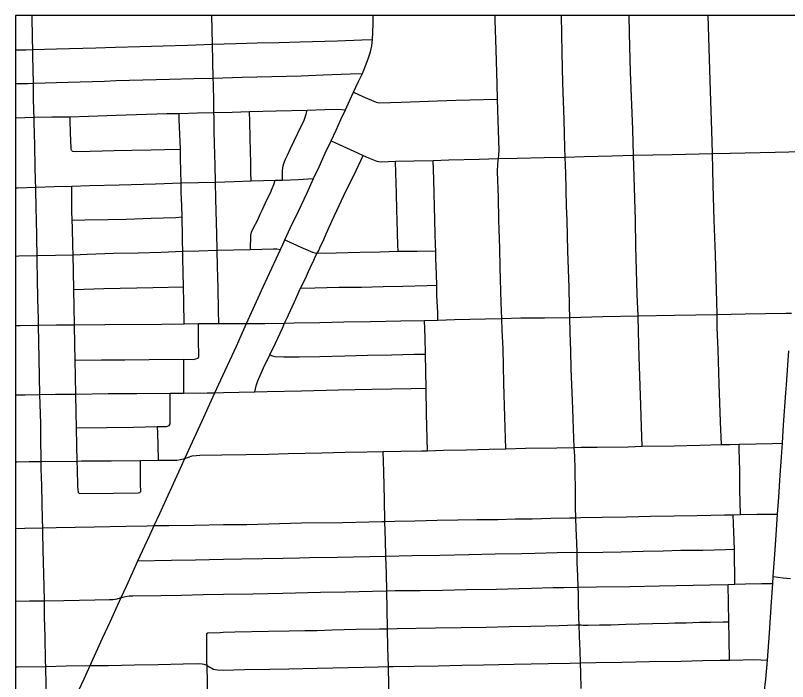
# Model space of a CAD drawing. Extents: x -59 to 82, y -3 to 49.
# Drawn here: x -15.079 to -14.394, y 34.758 to 35.348 of the extents above; entities that cross this region are included whole.
import ezdxf

# ---------------------------------------------------------------- set-up
doc = ezdxf.new("R2010")
doc.units = 0
for name, color, linetype in [('GM_X_City_Street', 7, 'Continuous'), ('GM_X_Corporation', 7, 'Continuous'), ('GM_X_County_Road', 7, 'Continuous'), ('GM_X_State_Route', 7, 'Continuous'), ('GM_X_US_Route', 7, 'Continuous'), ('SH_Data', 7, 'Continuous')]:
    doc.layers.add(name, color=color, linetype=linetype)

msp = doc.modelspace()

# ---------------------------------------------------------------- linework, layer by layer
at = {"layer": 'GM_X_City_Street'}
for p, q in [((-14.84851, 35.20206), (-14.84202, 35.20222)), ((-14.92899, 35.07477), (-14.9163, 35.07495)), ((-14.71597, 35.07789), (-14.70431, 35.07812)), ((-14.92933, 35.01342), (-14.92933, 35.04359)), ((-14.94156, 35.01339), (-14.92933, 35.01342)), ((-14.96764, 34.9537), (-14.9519, 34.95384)), ((-14.44265, 34.90555), (-14.43608, 34.90567)), ((-14.44701, 34.84383), (-14.44115, 34.84399))]:
    msp.add_line(p, q, dxfattribs=at)
for points in [[(-14.89833, 35.07523), (-14.89863, 35.08629), (-14.89909, 35.10657), (-14.89953, 35.12575), (-14.89974, 35.13997), (-14.90027, 35.15463), (-14.90043, 35.1642), (-14.90089, 35.1856), (-14.90136, 35.20047), (-14.90165, 35.21546), (-14.90211, 35.23445), (-14.90241, 35.2463), (-14.9026, 35.25767), (-14.90265, 35.26212), (-14.90285, 35.27177), (-14.90317, 35.28722), (-14.90336, 35.29271), (-14.90362, 35.3076), (-14.90388, 35.32269), (-14.90439, 35.33542), (-14.9047, 35.34818)], [(-14.64399, 34.96413), (-14.64506, 34.99232), (-14.64578, 35.02182), (-14.64653, 35.05282), (-14.6472, 35.06897), (-14.64745, 35.07958), (-14.64815, 35.09348), (-14.649, 35.12486), (-14.64938, 35.14176), (-14.65014, 35.16663), (-14.65067, 35.18711), (-14.65146, 35.2094), (-14.65116, 35.21668), (-14.65064, 35.22127), (-14.6503, 35.22424), (-14.64995, 35.22875), (-14.65074, 35.25502), (-14.6513, 35.27388), (-14.65165, 35.28725), (-14.65262, 35.31785), (-14.65351, 35.3439), (-14.65361, 35.34818)], [(-14.57727, 34.75146), (-14.5776, 34.76503), (-14.57781, 34.7742), (-14.57823, 34.78494), (-14.57873, 34.79793), (-14.57912, 34.80808), (-14.5793, 34.81466), (-14.57953, 34.82735), (-14.57971, 34.83525), (-14.58003, 34.84133), (-14.58032, 34.85121), (-14.58068, 34.86317), (-14.58094, 34.87223), (-14.58118, 34.88078), (-14.58165, 34.89342), (-14.582, 34.90288), (-14.58221, 34.91194), (-14.58238, 34.92565), (-14.58263, 34.94555), (-14.58278, 34.9576), (-14.58341, 34.96525), (-14.58419, 34.9816), (-14.58476, 34.99945), (-14.58604, 35.0353), (-14.58647, 35.05071), (-14.58688, 35.06704), (-14.58723, 35.08048), (-14.58752, 35.09022), (-14.58805, 35.10699), (-14.58902, 35.1392), (-14.58982, 35.16673), (-14.5902, 35.17921), (-14.59084, 35.20834), (-14.59137, 35.22253), (-14.59167, 35.23094), (-14.59243, 35.25588), (-14.59347, 35.28853), (-14.59411, 35.31505), (-14.59469, 35.34818)], [(-14.52317, 34.96626), (-14.52382, 34.98352), (-14.52453, 35.00263), (-14.52577, 35.0455), (-14.52649, 35.06799), (-14.52665, 35.08175), (-14.52751, 35.10075), (-14.52889, 35.14377), (-14.52927, 35.16659), (-14.53076, 35.22438), (-14.53163, 35.24702), (-14.53347, 35.29786), (-14.53439, 35.33248), (-14.53479, 35.34818)], [(-14.45298, 34.96782), (-14.45394, 34.98784), (-14.45489, 35.0216), (-14.45593, 35.05166), (-14.45668, 35.07163), (-14.45671, 35.08306), (-14.45706, 35.09443), (-14.45837, 35.13599), (-14.45931, 35.16657), (-14.46026, 35.19763), (-14.46095, 35.22571), (-14.46162, 35.2462), (-14.46271, 35.28096), (-14.46372, 35.31919), (-14.46461, 35.34818)], [(-15.07858, 35.31757), (-15.06945, 35.31782), (-15.06323, 35.3181), (-15.04217, 35.31847), (-15.00737, 35.31954), (-14.98997, 35.32004), (-14.96833, 35.32068), (-14.94759, 35.32128), (-14.92613, 35.32184), (-14.90388, 35.32269), (-14.88337, 35.32325), (-14.86447, 35.32382), (-14.84528, 35.32417), (-14.82658, 35.32463), (-14.79323, 35.3256), (-14.77149, 35.32642), (-14.76212, 35.32678)], [(-15.07858, 35.28778), (-15.06792, 35.28797), (-15.06269, 35.2881), (-15.03195, 35.28909), (-14.99969, 35.29), (-14.98938, 35.2905), (-14.94221, 35.29175), (-14.92047, 35.29229), (-14.90336, 35.29271), (-14.87765, 35.29336), (-14.82554, 35.29466), (-14.80602, 35.2954), (-14.78185, 35.29632), (-14.77113, 35.29657)], [(-14.77892, 35.28029), (-14.7708, 35.27642), (-14.75902, 35.27123), (-14.75779, 35.27086), (-14.75561, 35.27077), (-14.73678, 35.27138), (-14.68821, 35.27297), (-14.6513, 35.27388)], [(-15.07858, 35.25726), (-15.06211, 35.25795), (-15.04626, 35.25818), (-15.03007, 35.25842), (-15.01384, 35.25896), (-14.98925, 35.25979), (-14.94447, 35.26117), (-14.93357, 35.26139), (-14.91711, 35.26178), (-14.90265, 35.26212), (-14.88642, 35.26256), (-14.87117, 35.26296), (-14.84764, 35.2636), (-14.8201, 35.26434), (-14.8045, 35.26485), (-14.79287, 35.26523), (-14.7862, 35.26439)], [(-14.84202, 35.20222), (-14.84194, 35.20687), (-14.84182, 35.21072), (-14.84162, 35.2128), (-14.84124, 35.21486), (-14.84068, 35.21687), (-14.83919, 35.22067), (-14.83752, 35.22429), (-14.83482, 35.23009), (-14.82841, 35.24375), (-14.82284, 35.25539), (-14.82095, 35.26056), (-14.8201, 35.26434)], [(-15.02852, 35.22825), (-15.02914, 35.22927), (-15.02932, 35.23038), (-15.02977, 35.24403), (-15.03, 35.2546), (-15.03007, 35.25842)], [(-14.92899, 35.07477), (-14.92938, 35.09409), (-14.92961, 35.10765), (-14.92988, 35.1203), (-14.93032, 35.13344), (-14.93027, 35.13917), (-14.93037, 35.14201), (-14.93047, 35.145), (-14.9306, 35.14798), (-14.93068, 35.15232), (-14.93081, 35.16961), (-14.93114, 35.17925), (-14.93162, 35.19152), (-14.9317, 35.19561), (-14.93171, 35.19964), (-14.93196, 35.20992), (-14.93224, 35.2218), (-14.93243, 35.22966), (-14.93291, 35.24302), (-14.93337, 35.2557), (-14.93357, 35.26139)], [(-14.86978, 35.20147), (-14.86995, 35.20899), (-14.87013, 35.21687), (-14.87063, 35.23952), (-14.87096, 35.25409), (-14.87117, 35.26296)], [(-14.7989, 35.23714), (-14.7884, 35.23234), (-14.77534, 35.22627), (-14.77036, 35.22404), (-14.76565, 35.22193), (-14.75828, 35.21898), (-14.75659, 35.21858), (-14.75398, 35.21842), (-14.74788, 35.21866), (-14.74171, 35.21889), (-14.72546, 35.21927), (-14.70851, 35.21966), (-14.6946, 35.22004), (-14.66769, 35.2208), (-14.65064, 35.22127), (-14.63389, 35.22162), (-14.61007, 35.22213), (-14.59137, 35.22253), (-14.57472, 35.22304), (-14.54975, 35.2238), (-14.53076, 35.22438), (-14.49672, 35.22503), (-14.46095, 35.22571), (-14.44537, 35.22603), (-14.40541, 35.22703), (-14.38127, 35.22763)], [(-15.02852, 35.22825), (-15.02795, 35.22776), (-15.02428, 35.22752), (-15.01236, 35.22781), (-14.99122, 35.22833), (-14.9755, 35.22877), (-14.95836, 35.22913), (-14.94655, 35.22937), (-14.93243, 35.22966)], [(-14.86657, 35.01464), (-14.86538, 35.01971), (-14.86384, 35.02412), (-14.85868, 35.03581), (-14.85304, 35.0472), (-14.84821, 35.05756), (-14.84195, 35.07102), (-14.84008, 35.07543), (-14.83798, 35.0794), (-14.8375, 35.08065), (-14.83671, 35.08265), (-14.83133, 35.09442), (-14.82594, 35.10646), (-14.82163, 35.11509), (-14.81897, 35.12123), (-14.8172, 35.12499), (-14.81422, 35.13123), (-14.81262, 35.13474), (-14.81114, 35.13739), (-14.80976, 35.13981), (-14.80876, 35.14203), (-14.80545, 35.14969), (-14.80332, 35.1546), (-14.80185, 35.15797), (-14.79807, 35.16641), (-14.78746, 35.18842), (-14.7766, 35.21081), (-14.77036, 35.22404)], [(-14.73956, 35.13907), (-14.73967, 35.14462), (-14.74041, 35.16666), (-14.74061, 35.1755), (-14.74097, 35.1907), (-14.74151, 35.20849), (-14.74171, 35.21889)], [(-14.70431, 35.07812), (-14.70443, 35.08487), (-14.70503, 35.09988), (-14.70531, 35.10899), (-14.7056, 35.11856), (-14.70593, 35.1329), (-14.70612, 35.13951), (-14.70627, 35.14456), (-14.70654, 35.15456), (-14.70688, 35.1666), (-14.70792, 35.20281), (-14.70851, 35.21966)], [(-15.07858, 35.19542), (-15.07688, 35.19548), (-15.06065, 35.19596), (-15.04424, 35.1964), (-15.02872, 35.19682), (-15.01299, 35.19728), (-14.98675, 35.19804), (-14.95441, 35.19899), (-14.93171, 35.19964), (-14.91646, 35.20006), (-14.90136, 35.20047), (-14.88467, 35.201), (-14.86978, 35.20147), (-14.85886, 35.20177), (-14.84851, 35.20206)], [(-14.87039, 35.1407), (-14.87005, 35.15341), (-14.86932, 35.15606), (-14.86825, 35.1586), (-14.86372, 35.16692), (-14.86159, 35.17198), (-14.85979, 35.17601), (-14.85711, 35.18202), (-14.85505, 35.18634), (-14.85269, 35.1908), (-14.85097, 35.19481), (-14.84956, 35.1983), (-14.84851, 35.20206)], [(-14.84202, 35.20222), (-14.82803, 35.20264), (-14.81441, 35.20348)], [(-15.02259, 34.92486), (-15.02276, 34.92581), (-15.02309, 34.9277), (-15.02326, 34.93129), (-15.02365, 34.9459), (-15.02391, 34.95316), (-15.02413, 34.96707), (-15.02437, 34.98253), (-15.02472, 34.99615), (-15.02514, 35.01254), (-15.0254, 35.02785), (-15.02565, 35.04249), (-15.02594, 35.05634), (-15.02631, 35.07388), (-15.02662, 35.08979), (-15.02691, 35.10535), (-15.02724, 35.12076), (-15.02758, 35.13607), (-15.02775, 35.14414), (-15.02809, 35.16003), (-15.02823, 35.16676), (-15.02847, 35.17458), (-15.02868, 35.18399), (-15.02872, 35.19682)], [(-15.02823, 35.16676), (-15.01721, 35.1669), (-14.99685, 35.16724), (-14.98048, 35.16771), (-14.95838, 35.16835), (-14.93658, 35.16919), (-14.93081, 35.16961)], [(-14.84366, 35.14079), (-14.84171, 35.14505), (-14.83979, 35.14922)], [(-14.83979, 35.14922), (-14.82574, 35.1428), (-14.8155, 35.13819), (-14.81329, 35.13761), (-14.81114, 35.13739), (-14.7945, 35.13778), (-14.77338, 35.13827), (-14.75551, 35.13869), (-14.73956, 35.13907), (-14.72247, 35.1393), (-14.70612, 35.13951)], [(-15.07858, 35.13489), (-15.07549, 35.13497), (-15.05938, 35.13538), (-15.04295, 35.13574), (-15.02758, 35.13607), (-15.01495, 35.13651), (-14.99176, 35.1373), (-14.96975, 35.13785), (-14.94931, 35.13845), (-14.93027, 35.13917), (-14.91615, 35.13954), (-14.89974, 35.13997), (-14.8852, 35.14033), (-14.87039, 35.1407), (-14.86012, 35.14102), (-14.84995, 35.14134), (-14.8469, 35.14117), (-14.84366, 35.14079)], [(-15.02691, 35.10535), (-15.00039, 35.10598), (-14.95644, 35.10702), (-14.92961, 35.10765)], [(-14.82594, 35.10646), (-14.8133, 35.10674), (-14.79193, 35.10716), (-14.77193, 35.10743), (-14.75273, 35.10794), (-14.7353, 35.10826), (-14.7136, 35.10873), (-14.70531, 35.10899)], [(-14.70431, 35.07812), (-14.68966, 35.0785), (-14.662, 35.0792), (-14.64745, 35.07958), (-14.6306, 35.07998), (-14.60983, 35.08024), (-14.58723, 35.08048), (-14.55822, 35.08118), (-14.52665, 35.08175), (-14.49447, 35.08236), (-14.45671, 35.08306), (-14.43198, 35.08357), (-14.39596, 35.08419), (-14.39102, 35.08418)], [(-15.07858, 35.07328), (-15.07431, 35.07336), (-15.05806, 35.07367), (-15.04217, 35.07378), (-15.02631, 35.07388), (-14.9993, 35.07413), (-14.94889, 35.07459), (-14.92899, 35.07477)], [(-14.91675, 35.04441), (-14.91616, 35.04592), (-14.91623, 35.06071), (-14.9163, 35.07495)], [(-14.9163, 35.07495), (-14.89833, 35.07523), (-14.88579, 35.07509), (-14.87369, 35.07494), (-14.85766, 35.07517), (-14.84008, 35.07543), (-14.83147, 35.07562), (-14.80877, 35.076), (-14.78759, 35.07645), (-14.76398, 35.07695), (-14.73706, 35.07748), (-14.71597, 35.07789)], [(-14.71359, 34.96234), (-14.71441, 34.99498), (-14.71476, 35.01776), (-14.71523, 35.04792), (-14.7156, 35.06265), (-14.71597, 35.07789)], [(-14.92933, 35.04359), (-14.92073, 35.04326), (-14.91675, 35.04441)], [(-14.85304, 35.0472), (-14.85091, 35.04637), (-14.84871, 35.04577), (-14.84061, 35.04541), (-14.82717, 35.04563), (-14.80871, 35.04596), (-14.78677, 35.04651), (-14.76669, 35.04701), (-14.74542, 35.04734), (-14.72516, 35.04786), (-14.71523, 35.04792)], [(-15.02565, 35.04249), (-15.00221, 35.04276), (-14.98179, 35.043), (-14.96007, 35.04325), (-14.92933, 35.04359)], [(-14.92933, 35.01342), (-14.90862, 35.01359), (-14.90179, 35.01365), (-14.89431, 35.014), (-14.88056, 35.01432), (-14.86657, 35.01464), (-14.85561, 35.01487), (-14.82521, 35.01552), (-14.79218, 35.01617), (-14.76278, 35.01675), (-14.72789, 35.01748), (-14.71476, 35.01776)], [(-15.07858, 35.01189), (-15.06988, 35.01198), (-15.05693, 35.01212), (-15.04318, 35.0123), (-15.02514, 35.01254), (-14.99634, 35.01291), (-14.97103, 35.0131), (-14.94156, 35.01339)], [(-14.94235, 34.98474), (-14.94153, 34.98601), (-14.94156, 35.01339)], [(-15.02437, 34.98253), (-14.99795, 34.98288), (-14.97395, 34.98332), (-14.95269, 34.98371)], [(-14.95269, 34.98371), (-14.94472, 34.98386), (-14.94373, 34.98397), (-14.94235, 34.98474)], [(-14.9519, 34.95384), (-14.95216, 34.96709), (-14.95229, 34.97765), (-14.95269, 34.98371)], [(-14.9519, 34.95384), (-14.93558, 34.95402), (-14.93225, 34.95448), (-14.92852, 34.95556), (-14.9219, 34.95763), (-14.91857, 34.95814), (-14.91524, 34.95827), (-14.89576, 34.95852), (-14.87413, 34.95909), (-14.85447, 34.95939), (-14.83685, 34.95978), (-14.80722, 34.96044), (-14.78638, 34.96091), (-14.76712, 34.96136), (-14.75264, 34.96173), (-14.73714, 34.96196), (-14.71866, 34.96223), (-14.71359, 34.96234), (-14.6993, 34.96266), (-14.67895, 34.96313), (-14.65893, 34.96361), (-14.64399, 34.96413), (-14.62675, 34.96446), (-14.59891, 34.96497), (-14.58341, 34.96525), (-14.57734, 34.96541), (-14.56323, 34.96557), (-14.53573, 34.96589), (-14.52317, 34.96626), (-14.49497, 34.96663), (-14.47209, 34.9672), (-14.45298, 34.96782), (-14.44565, 34.96794), (-14.43735, 34.96808), (-14.42241, 34.96843), (-14.40784, 34.96877), (-14.39899, 34.96898)], [(-14.43608, 34.90567), (-14.43649, 34.91661), (-14.4366, 34.92772), (-14.43666, 34.9364), (-14.43676, 34.94429), (-14.43703, 34.95449), (-14.43723, 34.96336), (-14.43735, 34.96808)], [(-14.7443, 34.6116), (-14.74468, 34.62496), (-14.74513, 34.64055), (-14.74557, 34.65842), (-14.74625, 34.68597), (-14.74665, 34.70206), (-14.74698, 34.71998), (-14.74729, 34.73649), (-14.7477, 34.75428), (-14.74809, 34.77091), (-14.74854, 34.78801), (-14.74898, 34.80444), (-14.74916, 34.82173), (-14.74934, 34.83809), (-14.74982, 34.85321), (-14.75032, 34.86896), (-14.75067, 34.88273), (-14.75111, 34.89967), (-14.75156, 34.9187), (-14.75219, 34.94401), (-14.75264, 34.96173)], [(-15.07858, 34.95247), (-15.07701, 34.95249), (-15.06638, 34.95267), (-15.05576, 34.95275), (-15.02391, 34.95316), (-15.02009, 34.95322), (-14.99376, 34.95331), (-14.96764, 34.9537)], [(-14.96826, 34.9254), (-14.96771, 34.92584), (-14.96755, 34.92629), (-14.96766, 34.9328), (-14.96764, 34.9537)], [(-15.02259, 34.92486), (-15.02147, 34.92451), (-14.99181, 34.9248), (-14.96979, 34.92495), (-14.96826, 34.9254)], [(-15.07858, 34.89348), (-15.07029, 34.89365), (-15.05429, 34.89398), (-15.04244, 34.89414), (-15.00876, 34.89478), (-14.98089, 34.89532), (-14.96185, 34.89582), (-14.95553, 34.89599), (-14.94252, 34.8961), (-14.91977, 34.89641), (-14.89434, 34.89678), (-14.87347, 34.89704), (-14.82522, 34.89839), (-14.78864, 34.89878), (-14.7655, 34.89931), (-14.75355, 34.89954), (-14.75111, 34.89967), (-14.74231, 34.89984), (-14.72464, 34.90023), (-14.70476, 34.90069), (-14.68647, 34.90108), (-14.66978, 34.90126), (-14.65116, 34.9014), (-14.6355, 34.90187), (-14.62084, 34.90205), (-14.60405, 34.90261), (-14.58729, 34.90276), (-14.582, 34.90288), (-14.5775, 34.90298), (-14.55876, 34.90335), (-14.53724, 34.90384), (-14.51595, 34.90425), (-14.49477, 34.90451), (-14.47441, 34.90496), (-14.45038, 34.90541), (-14.44265, 34.90555)], [(-14.44115, 34.84399), (-14.44152, 34.87493), (-14.44207, 34.89003), (-14.44265, 34.90555)], [(-14.43608, 34.90567), (-14.42164, 34.90597), (-14.40981, 34.90621), (-14.40324, 34.90621)], [(-14.96999, 34.86473), (-14.94041, 34.8652), (-14.91894, 34.86555), (-14.89436, 34.86611), (-14.87785, 34.86641), (-14.85942, 34.86686), (-14.84128, 34.86716), (-14.82676, 34.86728), (-14.81804, 34.86752), (-14.79312, 34.86803), (-14.75032, 34.86896), (-14.72704, 34.86945), (-14.70249, 34.86977), (-14.67687, 34.87039), (-14.6535, 34.87078), (-14.62995, 34.87113), (-14.61828, 34.87151), (-14.59857, 34.87199), (-14.58593, 34.87243), (-14.58094, 34.87223), (-14.55807, 34.87229), (-14.54192, 34.87282), (-14.52235, 34.8733), (-14.50454, 34.8737), (-14.48886, 34.87402), (-14.46937, 34.87423), (-14.44938, 34.87476), (-14.44152, 34.87493)], [(-14.40706, 34.85072), (-14.39818, 34.8497), (-14.39185, 34.84913)], [(-15.07858, 34.82898), (-15.06619, 34.82912), (-15.05633, 34.82924), (-15.05294, 34.82931), (-15.03577, 34.82967), (-15.00809, 34.83009), (-14.9953, 34.83036), (-14.99197, 34.83055), (-14.98857, 34.83111), (-14.98483, 34.83208), (-14.98094, 34.83298), (-14.97768, 34.8336), (-14.97456, 34.83381), (-14.94983, 34.83411), (-14.93138, 34.83438), (-14.91225, 34.83493), (-14.89436, 34.83522), (-14.86821, 34.83549), (-14.84178, 34.83614), (-14.80837, 34.83686), (-14.78611, 34.83716), (-14.76222, 34.8377), (-14.74934, 34.83809), (-14.742, 34.83832), (-14.71985, 34.83851), (-14.70014, 34.83883), (-14.67877, 34.83936), (-14.6522, 34.83969), (-14.63211, 34.84027), (-14.62122, 34.84059), (-14.60198, 34.84099), (-14.59269, 34.84109), (-14.58003, 34.84133), (-14.56375, 34.84161), (-14.53409, 34.84204), (-14.50785, 34.84259), (-14.46315, 34.84353), (-14.44701, 34.84383)], [(-14.4457, 34.77673), (-14.44604, 34.79585), (-14.4463, 34.8107), (-14.44665, 34.82711), (-14.44701, 34.84383)], [(-14.44115, 34.84399), (-14.43157, 34.8442), (-14.41726, 34.84451), (-14.40743, 34.84462)], [(-14.90855, 34.77178), (-14.90897, 34.77442), (-14.90907, 34.77701), (-14.90892, 34.80015), (-14.90874, 34.80043), (-14.9085, 34.80067), (-14.90823, 34.80086), (-14.90793, 34.80098), (-14.89719, 34.80125), (-14.89438, 34.80135), (-14.88406, 34.80173), (-14.85422, 34.80221), (-14.83589, 34.80266), (-14.82205, 34.80281), (-14.81136, 34.80307), (-14.79799, 34.80343), (-14.77668, 34.80398), (-14.75587, 34.80443), (-14.74898, 34.80444), (-14.74025, 34.80472), (-14.72365, 34.80499), (-14.70649, 34.80537), (-14.68356, 34.80567), (-14.6616, 34.8059), (-14.64101, 34.80645), (-14.62186, 34.80673), (-14.59671, 34.80743), (-14.58203, 34.80803), (-14.57912, 34.80808), (-14.57732, 34.80786), (-14.57539, 34.80767), (-14.57121, 34.80778), (-14.56116, 34.80785), (-14.5508, 34.80809), (-14.5378, 34.80844), (-14.51394, 34.809), (-14.49999, 34.80939), (-14.49419, 34.80968), (-14.48421, 34.80985), (-14.47246, 34.81019), (-14.46271, 34.81027), (-14.45154, 34.81051), (-14.4463, 34.8107)], [(-15.07858, 34.77069), (-15.07675, 34.77073), (-15.05178, 34.77116), (-15.0336, 34.77151), (-15.01226, 34.77193), (-14.99608, 34.77206), (-14.97307, 34.77243), (-14.95208, 34.7729), (-14.92995, 34.7734), (-14.91643, 34.77367), (-14.91304, 34.77342), (-14.91161, 34.77308), (-14.90998, 34.7725), (-14.90855, 34.77178), (-14.90621, 34.77048), (-14.90442, 34.76941), (-14.90303, 34.76881), (-14.90147, 34.76831), (-14.89963, 34.76798), (-14.89439, 34.76786), (-14.87554, 34.76828), (-14.8533, 34.76864), (-14.83638, 34.76892), (-14.81133, 34.76945), (-14.76977, 34.77041), (-14.75731, 34.77069), (-14.74809, 34.77091), (-14.74382, 34.77099), (-14.72534, 34.77133), (-14.70386, 34.77173), (-14.68292, 34.77229), (-14.66396, 34.77249), (-14.63671, 34.77307), (-14.60662, 34.77371), (-14.58713, 34.77404), (-14.57781, 34.7742), (-14.56443, 34.77447), (-14.54138, 34.77488), (-14.51679, 34.77532), (-14.48872, 34.77583), (-14.46967, 34.77623), (-14.45433, 34.77655), (-14.4457, 34.77673), (-14.43398, 34.777), (-14.42458, 34.77725), (-14.41795, 34.77708), (-14.41218, 34.77669)], [(-14.90992, 34.64298), (-14.90795, 34.64539), (-14.90671, 34.64751), (-14.90629, 34.64951), (-14.90618, 34.65346), (-14.90626, 34.6613), (-14.90641, 34.6675), (-14.90658, 34.67431), (-14.9069, 34.68699), (-14.90719, 34.69865), (-14.90736, 34.70761), (-14.90753, 34.7168), (-14.90766, 34.72587), (-14.90777, 34.7333), (-14.90805, 34.74083), (-14.90855, 34.77178)]]:
    msp.add_lwpolyline(points, dxfattribs=at)
at = {"layer": 'GM_X_Corporation'}
msp.add_lwpolyline([(-8.27858, 35.34818), (-15.07858, 35.34818), (-15.07858, 31.99778), (-14.87561, 32.00296), (-14.0925, 32.03375), (-13.59611, 32.05147), (-13.53526, 32.05391), (-13.47457, 32.07428), (-13.3549, 32.12151), (-13.20616, 32.17855), (-13.3241, 32.24616), (-13.185, 32.29141), (-13.20067, 32.94977), (-12.62372, 32.95853)], dxfattribs=at)
at = {"layer": 'GM_X_County_Road'}
for points in [[(-15.05099, 34.73685), (-15.05178, 34.77116), (-15.05185, 34.77564), (-15.05224, 34.79769), (-15.05271, 34.81486), (-15.05294, 34.82931), (-15.05311, 34.8419), (-15.05387, 34.87442), (-15.0542, 34.8901), (-15.05429, 34.89398), (-15.05446, 34.90146), (-15.05481, 34.91613), (-15.05517, 34.93124), (-15.05571, 34.94657), (-15.05576, 34.95275), (-15.05609, 34.97418), (-15.05621, 34.98645), (-15.05693, 35.01212), (-15.05749, 35.04382), (-15.05806, 35.07367), (-15.05817, 35.07904), (-15.05861, 35.09682), (-15.05891, 35.11505), (-15.05926, 35.1302), (-15.05938, 35.13538), (-15.0597, 35.14985), (-15.05977, 35.15468), (-15.0599, 35.16461), (-15.06033, 35.18003), (-15.06056, 35.19155), (-15.06065, 35.19596), (-15.06076, 35.20131), (-15.0612, 35.21451), (-15.06146, 35.23198), (-15.06171, 35.24448), (-15.06192, 35.25214), (-15.06211, 35.25795), (-15.06229, 35.26306), (-15.06264, 35.27562), (-15.06269, 35.2881), (-15.06312, 35.31195), (-15.06323, 35.3181), (-15.06338, 35.32714), (-15.06379, 35.34818)], [(-14.83979, 35.14922), (-14.83473, 35.16007), (-14.82785, 35.17475), (-14.82048, 35.19037), (-14.81441, 35.20348), (-14.80952, 35.21409), (-14.80402, 35.22602), (-14.7989, 35.23714), (-14.79449, 35.2466), (-14.79013, 35.25595), (-14.7862, 35.26439), (-14.7822, 35.27312), (-14.77892, 35.28029), (-14.77477, 35.28895), (-14.77113, 35.29657), (-14.76772, 35.30487), (-14.7657, 35.31051), (-14.7641, 35.31605), (-14.76286, 35.32136), (-14.76212, 35.32678), (-14.76176, 35.33307), (-14.76151, 35.34096), (-14.76156, 35.34818)], [(-14.84366, 35.14079), (-14.84171, 35.14505), (-14.83979, 35.14922)], [(-15.02483, 34.74502), (-15.01783, 34.76011), (-15.01226, 34.77193), (-15.0085, 34.78034), (-15.00133, 34.79605), (-14.99446, 34.8111), (-14.98925, 34.82244), (-14.98483, 34.83208), (-14.98026, 34.84213), (-14.97454, 34.85472), (-14.96999, 34.86473), (-14.96594, 34.87353), (-14.95954, 34.88734), (-14.95553, 34.89599), (-14.95077, 34.90654), (-14.94487, 34.91961), (-14.9386, 34.93315), (-14.93387, 34.94373), (-14.92852, 34.95556), (-14.92177, 34.97007), (-14.91318, 34.98881), (-14.90631, 35.0038), (-14.90179, 35.01365), (-14.89477, 35.02894), (-14.88869, 35.04217), (-14.88276, 35.05513), (-14.87843, 35.06458), (-14.87369, 35.07494), (-14.86644, 35.09127), (-14.85893, 35.10755), (-14.85127, 35.12419), (-14.84366, 35.14079)]]:
    msp.add_lwpolyline(points, dxfattribs=at)
at = {"layer": 'GM_X_State_Route'}
msp.add_line((-14.40743, 34.84462), (-14.40706, 34.85072), dxfattribs=at)
for points in [[(-14.39541, 35.02074), (-14.39428, 35.03809), (-14.39337, 35.05096)], [(-14.39899, 34.96898), (-14.39786, 34.9852), (-14.39588, 35.01359), (-14.39541, 35.02074)], [(-14.40324, 34.90621), (-14.40213, 34.92118), (-14.40083, 34.94055), (-14.3998, 34.95648), (-14.39899, 34.96898)], [(-14.40706, 34.85072), (-14.40541, 34.87438), (-14.40423, 34.89216), (-14.40324, 34.90621)], [(-14.41218, 34.77669), (-14.41052, 34.80051), (-14.40858, 34.82836), (-14.40743, 34.84462)], [(-14.41501, 34.74749), (-14.41363, 34.75988), (-14.41218, 34.77669)]]:
    msp.add_lwpolyline(points, dxfattribs=at)
at = {"layer": 'GM_X_US_Route'}
msp.add_line((-14.40743, 34.84462), (-14.40706, 34.85072), dxfattribs=at)
for points in [[(-14.39541, 35.02074), (-14.39428, 35.03809), (-14.39337, 35.05096)], [(-14.39899, 34.96898), (-14.39786, 34.9852), (-14.39588, 35.01359), (-14.39541, 35.02074)], [(-14.40324, 34.90621), (-14.40213, 34.92118), (-14.40083, 34.94055), (-14.3998, 34.95648), (-14.39899, 34.96898)], [(-14.40706, 34.85072), (-14.40541, 34.87438), (-14.40423, 34.89216), (-14.40324, 34.90621)], [(-14.41218, 34.77669), (-14.41052, 34.80051), (-14.40858, 34.82836), (-14.40743, 34.84462)], [(-14.41501, 34.74749), (-14.41363, 34.75988), (-14.41218, 34.77669)]]:
    msp.add_lwpolyline(points, dxfattribs=at)
at = {"layer": 'SH_Data'}
msp.add_lwpolyline([(-15.07858, 28.54818), (-8.27858, 28.54818), (-8.27858, 35.34818), (-15.07858, 35.34818)], close=True, dxfattribs=at)

doc.saveas('drawing.dxf')
